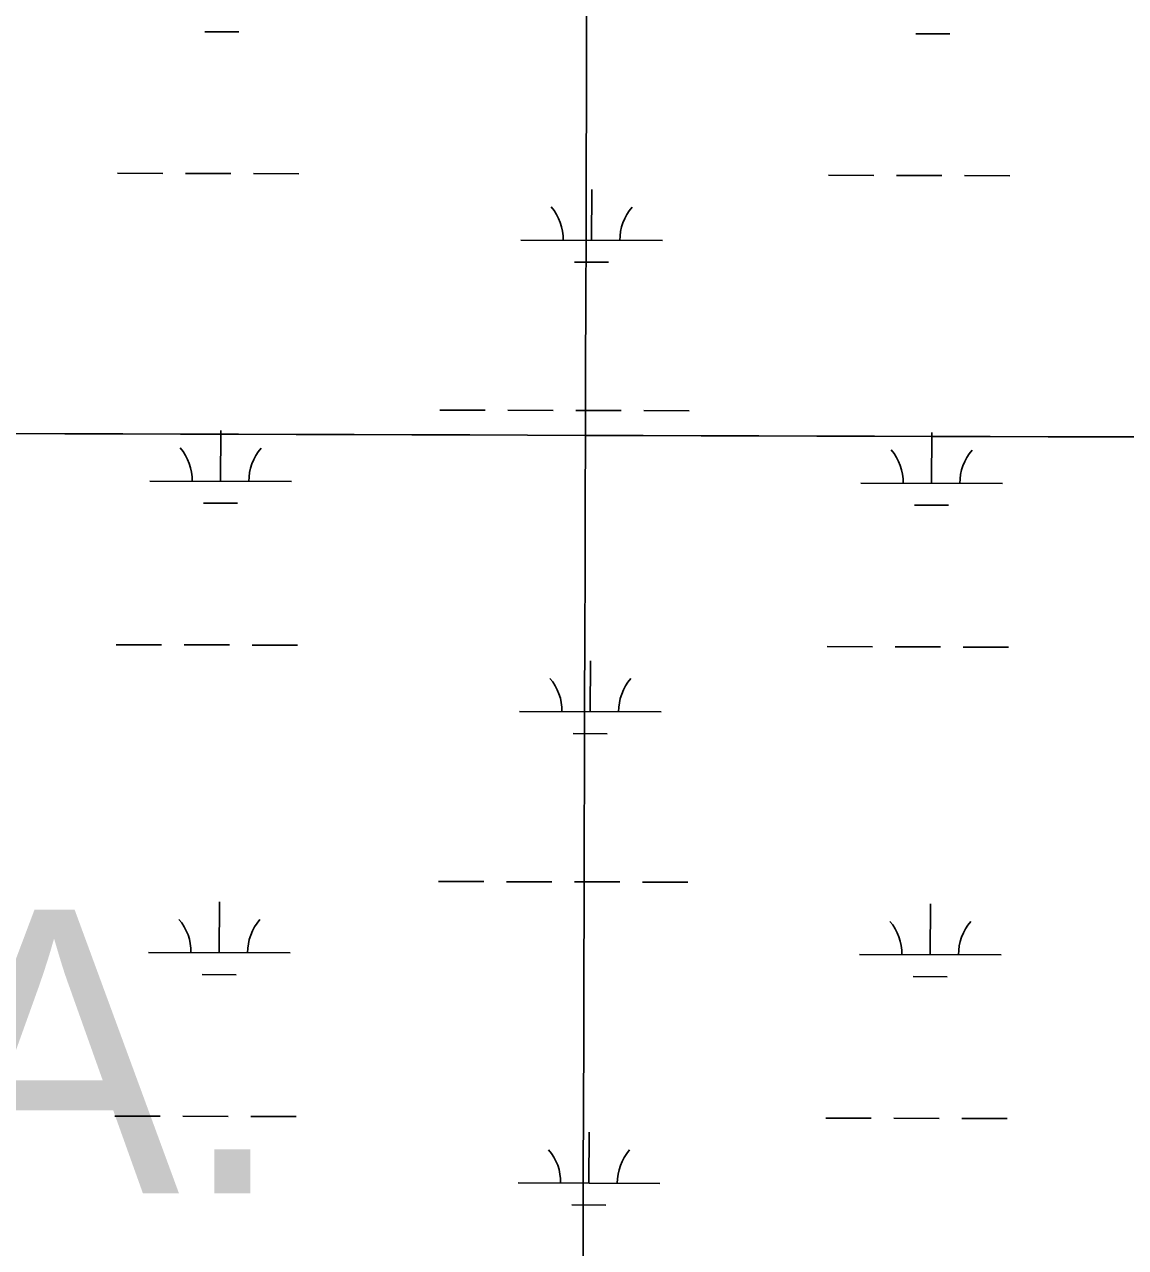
# Model space of a CAD drawing. Extents: x 3161615 to 3199515, y 867541 to 892976.
# Drawn here: x 3175914 to 3176692, y 884528 to 885391 of the extents above; entities that cross this region are included whole.
import ezdxf

# ---------------------------------------------------------------- set-up
doc = ezdxf.new("R2010")
doc.units = 0
for name, color, linetype in [('V-GRID-MAJR', 7, 'Continuous'), ('V-TOPO-GNAM-IDEN', 7, 'Continuous'), ('V-WETL-SWMP', 7, 'Continuous')]:
    doc.layers.add(name, color=color, linetype=linetype)

msp = doc.modelspace()

# ---------------------------------------------------------------- linework, layer by layer
at = {"layer": 'V-GRID-MAJR'}
for points in [[(3176275.048, 872978.667), (3176292.6750000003, 879038.2270000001), (3176310.311, 885100.872), (3176327.947, 891163.561), (3176327.9560000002, 891166.601)], [(3165858.044, 885132.7980000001), (3171084.176, 885116.4550000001), (3176310.311, 885100.872), (3181536.449, 885086.049), (3186762.588, 885071.987), (3191988.73, 885058.685), (3197214.873, 885046.142), (3197214.874, 885046.142)]]:
    msp.add_spline(points, degree=3, dxfattribs=at)
at = {"layer": 'V-WETL-SWMP'}
for p, q in [((3176041.6207781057, 885385.64507115), (3176065.6206851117, 885385.5787521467)), ((3176543.526833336, 885384.2581528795), (3176567.526740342, 885384.1918338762)), ((3175979.9367061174, 885285.8141623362), (3176011.9365821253, 885285.7257369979)), ((3176027.936520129, 885285.681524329), (3176059.936396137, 885285.5930989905)), ((3176075.936334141, 885285.5488863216), (3176107.936210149, 885285.4604609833)), ((3176481.8427613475, 885284.4272440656), (3176513.8426373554, 885284.3388187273)), ((3176529.842575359, 885284.2946060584), (3176561.842451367, 885284.2061807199)), ((3176577.842389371, 885284.161968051), (3176609.842265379, 885284.0735427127)), ((3176314.651119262, 885238.4590777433), (3176314.750589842, 885274.4589326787)), ((3176264.651313, 885238.5972423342), (3176364.6509255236, 885238.320913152)), ((3176302.6085288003, 885223.0612994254), (3176326.6084358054, 885222.9949804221)), ((3176207.4757684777, 885118.6838027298), (3176239.4756444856, 885118.5953773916)), ((3176255.4755824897, 885118.5511647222), (3176287.4754584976, 885118.4627393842)), ((3176303.475396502, 885118.418526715), (3176335.4752725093, 885118.3301013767)), ((3176351.475210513, 885118.2858887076), (3176383.4750865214, 885118.1974633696)), ((3176052.7441637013, 885068.3691900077), (3176052.8436342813, 885104.3690449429)), ((3176554.6502189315, 885066.9822717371), (3176554.7496895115, 885102.9821266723)), ((3176002.7443574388, 885068.5073545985), (3176102.7439699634, 885068.2310254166)), ((3176504.650412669, 885067.120436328), (3176604.6500251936, 885066.844107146)), ((3176040.701573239, 885052.9714116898), (3176064.7014802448, 885052.9050926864)), ((3176542.6076284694, 885051.5844934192), (3176566.607535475, 885051.5181744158)), ((3175979.0175012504, 884953.1405028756), (3176011.0173772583, 884953.0520775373)), ((3176027.017315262, 884953.0078648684), (3176059.01719127, 884952.9194395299)), ((3176075.017129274, 884952.875226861), (3176107.017005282, 884952.7868015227)), ((3176480.9235564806, 884951.753584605), (3176512.9234324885, 884951.6651592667)), ((3176528.923370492, 884951.6209465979), (3176560.9232465, 884951.5325212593)), ((3176576.9231845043, 884951.4883085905), (3176608.923060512, 884951.3998832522)), ((3176313.731914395, 884905.7854182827), (3176313.831384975, 884941.7852732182)), ((3176263.732108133, 884905.9235828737), (3176363.7317206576, 884905.6472536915)), ((3176301.6893239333, 884890.3876399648), (3176325.689230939, 884890.3213209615)), ((3176206.556563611, 884786.0101432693), (3176238.556439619, 884785.921717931)), ((3176254.5563776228, 884785.8775052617), (3176286.5562536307, 884785.7890799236)), ((3176302.556191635, 884785.7448672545), (3176334.5560676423, 884785.6564419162)), ((3176350.5560056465, 884785.6122292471), (3176382.5558816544, 884785.5238039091)), ((3176051.8249588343, 884735.6955305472), (3176051.9244294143, 884771.6953854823)), ((3176553.7310140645, 884734.3086122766), (3176553.8304846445, 884770.3084672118)), ((3176001.825152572, 884735.833695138), (3176101.824765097, 884735.5573659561)), ((3176503.731207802, 884734.4467768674), (3176603.730820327, 884734.1704476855)), ((3176039.7823683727, 884720.2977522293), (3176063.7822753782, 884720.2314332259)), ((3176541.688423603, 884718.9108339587), (3176565.6883306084, 884718.8445149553)), ((3175978.0982963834, 884620.4668434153), (3176010.0981723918, 884620.378418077)), ((3176026.0981103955, 884620.3342054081), (3176058.0979864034, 884620.2457800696)), ((3176074.097924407, 884620.2015674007), (3176106.097800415, 884620.1131420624)), ((3176480.0043516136, 884619.0799251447), (3176512.004227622, 884618.9914998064)), ((3176528.0041656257, 884618.9472871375), (3176560.0040416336, 884618.858861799)), ((3176576.0039796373, 884618.8146491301), (3176608.003855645, 884618.7262237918)), ((3176312.812709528, 884573.1117588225), (3176312.912180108, 884609.1116137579)), ((3176262.812903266, 884573.2499234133), (3176362.8125157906, 884572.9735942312)), ((3176300.7701190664, 884557.7139805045), (3176324.770026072, 884557.6476615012))]:
    msp.add_line(p, q, dxfattribs=at)
for centre, radius, start, end in [((3176259.4097091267, 885239.0865313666), 35.24628790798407, 359.0698548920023, 40.61351322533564), ((3176369.895153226, 885238.7812266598), 35.24628790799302, 139.069851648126, 180.61350998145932), ((3175997.502753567, 885068.9966436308), 35.24628790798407, 359.0698548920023, 40.61351322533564), ((3176107.9881976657, 885068.691338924), 35.24628790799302, 139.069851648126, 180.61350998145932), ((3176499.408808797, 885067.6097253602), 35.24628790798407, 359.0698548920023, 40.61351322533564), ((3176609.894252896, 885067.3044206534), 35.24628790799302, 139.069851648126, 180.61350998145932), ((3176258.49050426, 884906.4128719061), 35.24628790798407, 359.0698548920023, 40.61351322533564), ((3176368.9759483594, 884906.1075671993), 35.24628790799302, 139.069851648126, 180.61350998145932), ((3175996.5835487, 884736.3229841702), 35.24628790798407, 359.0698548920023, 40.61351322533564), ((3176107.0689927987, 884736.0176794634), 35.24628790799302, 139.069851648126, 180.61350998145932), ((3176498.48960393, 884734.9360658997), 35.24628790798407, 359.0698548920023, 40.61351322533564), ((3176608.975048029, 884734.6307611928), 35.24628790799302, 139.069851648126, 180.61350998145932), ((3176257.571299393, 884573.7392124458), 35.24628790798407, 359.0698548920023, 40.61351322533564), ((3176368.056743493, 884573.4339077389), 35.24628790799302, 139.069851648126, 180.61350998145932)]:
    msp.add_arc(centre, radius, start, end, dxfattribs=at)

# ---------------------------------------------------------------- texts
at = {"layer": 'V-TOPO-GNAM-IDEN'}
msp.add_text('LA.', height=199.99959800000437, rotation=359.9172668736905, dxfattribs=at).set_placement((3175696.732845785, 884566.4570104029))

doc.saveas('drawing.dxf')
